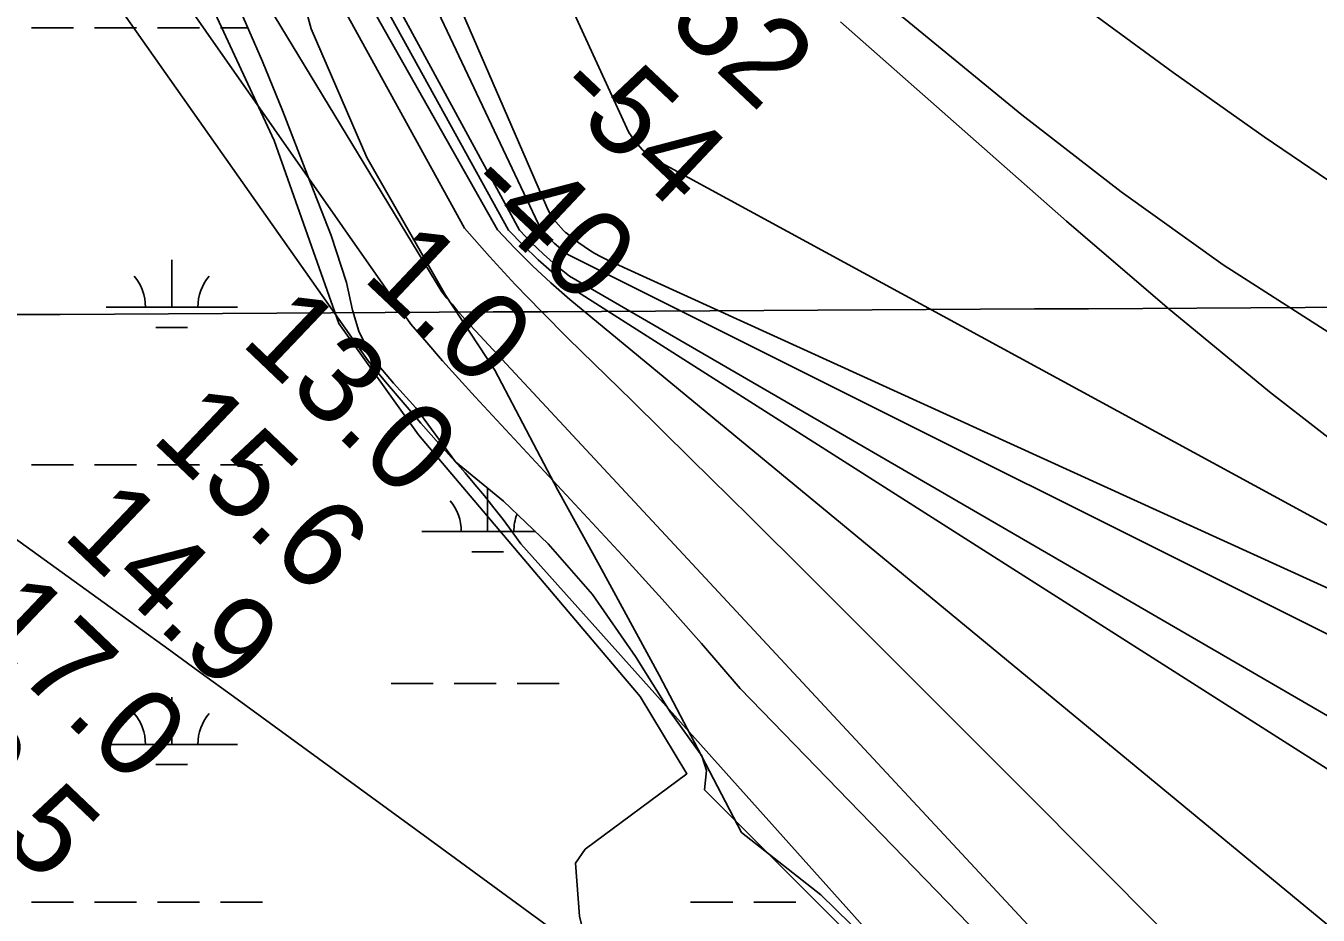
# Model space of a CAD drawing. Extents: x 3477039 to 3515015, y 546746 to 572297.
# Drawn here: x 3502922 to 3503906, y 557837 to 558514 of the extents above; entities that cross this region are included whole.
import ezdxf

# ---------------------------------------------------------------- set-up
doc = ezdxf.new("R2010")
doc.units = 0
for name, color, linetype in [('V-GRID-MAJR', 7, 'Continuous'), ('V-RIVR-EDGE', 7, 'Continuous'), ('V-RIVR-RANG', 7, 'Continuous'), ('V-SITE-VEGE', 7, 'Continuous'), ('V-TOPO-DPTH', 7, 'Continuous'), ('V-TOPO-MAJR', 7, 'Continuous'), ('V-TOPO-MINR', 7, 'Continuous'), ('V-TOPO-WATR', 7, 'Continuous'), ('V-WETL-SWMP', 7, 'Continuous')]:
    doc.layers.add(name, color=color, linetype=linetype)

msp = doc.modelspace()

# ---------------------------------------------------------------- linework, layer by layer
at = {"layer": 'V-GRID-MAJR'}
msp.add_spline([(3481235.517, 558168.281), (3486509.202, 558197.813), (3491782.883, 558228.111), (3497056.56, 558259.177), (3502330.233, 558291.01), (3507603.9, 558323.61), (3512877.563, 558356.976), (3512877.5640000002, 558356.976)], degree=3, dxfattribs=at)
at = {"layer": 'V-RIVR-EDGE'}
msp.add_lwpolyline([(3503124.447838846, 558566.3341208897), (3503139.3208301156, 558511.6676206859), (3503181.701798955, 558413.7095836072), (3503241.475805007, 558309.1049455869), (3503279.1551311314, 558251.9807453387), (3503326.9553353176, 558160.6129010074), (3503358.6314318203, 558103.503545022), (3503404.049641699, 558019.9458369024), (3503436.3156701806, 557958.6327357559), (3503466.7881519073, 557900.3257026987), (3503527.3035014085, 557852.7502616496), (3503594.9767092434, 557786.5469956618)], dxfattribs=at)
at = {"layer": 'V-SITE-VEGE'}
msp.add_lwpolyline([(3503022.4990000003, 558617.54), (3503111.032, 558426.768), (3503160.17, 558287.574), (3503220.985, 558202.897), (3503389.603, 558003.742), (3503425.257, 557944.929), (3503347.92, 557887.657), (3503340.482, 557876.821), (3503343.578, 557836.68), (3503347.025, 557822.051), (3503426.563, 557773.575), (3503595.728, 557614.513), (3503803.322, 557420.6680000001), (3503855.001, 557351.175), (3503920.355, 557270.515)], dxfattribs=at)
at = {"layer": 'V-TOPO-DPTH'}
for points in [[(3502978.4020292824, 559159.973386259), (3503317.9715879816, 558377.8442055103), (3503318.6213941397, 558376.0710261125), (3503320.1325090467, 558372.6172038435), (3503321.9563783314, 558369.3155566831), (3503322.9922455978, 558367.7468347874), (3503325.35720705, 558364.8185205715), (3503331.411538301, 558358.1773661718), (3503332.329999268, 558357.2540540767), (3503332.8199687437, 558356.8257617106), (3503333.325307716, 558356.4141511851), (3503343.041286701, 558348.9144924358), (3503346.9994532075, 558346.0273663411), (3503351.052668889, 558343.289536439), (3503355.2484583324, 558340.775650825), (3503359.5392969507, 558338.4110614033), (3503363.9274829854, 558336.2141910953), (3503368.3497183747, 558334.0905258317), (3503372.823027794, 558332.0766681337), (3503377.330386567, 558330.1360154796), (3504153.827520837, 557976.6224192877)], [(3504153.827520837, 557976.6224192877), (3503377.330386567, 558330.1360154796), (3503372.823027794, 558332.0766681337), (3503368.3497183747, 558334.0905258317), (3503363.9274829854, 558336.2141910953), (3503359.5392969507, 558338.4110614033), (3503355.2484583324, 558340.775650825), (3503351.052668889, 558343.289536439), (3503346.9994532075, 558346.0273663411), (3503343.041286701, 558348.9144924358), (3503333.325307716, 558356.4141511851), (3503332.8199687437, 558356.8257617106), (3503332.329999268, 558357.2540540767), (3503331.411538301, 558358.1773661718), (3503325.35720705, 558364.8185205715), (3503322.9922455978, 558367.7468347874), (3503321.9563783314, 558369.3155566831), (3503320.1325090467, 558372.6172038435), (3503318.6213941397, 558376.0710261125), (3503317.9715879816, 558377.8442055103), (3502978.4020292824, 559159.973386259)], [(3502939.8679048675, 559150.012455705), (3503314.633955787, 558358.3415243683), (3503319.3452284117, 558353.4374725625), (3503324.216918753, 558348.7075334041), (3503329.329235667, 558344.238763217), (3503334.601970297, 558339.9441056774), (3504035.767453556, 557989.842301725)], [(3504035.767453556, 557989.842301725), (3503334.601970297, 558339.9441056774), (3503329.329235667, 558344.238763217), (3503324.216918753, 558348.7075334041), (3503319.3452284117, 558353.4374725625), (3503314.633955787, 558358.3415243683), (3502939.8679048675, 559150.012455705)], [(3506500.9917128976, 557142.1897201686), (3505846.0415604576, 557327.3330270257), (3505806.201830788, 557342.4864726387), (3505200.3662800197, 557623.7619405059), (3505177.8303129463, 557631.8026959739), (3505154.8950803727, 557638.6216890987), (3505131.6936707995, 557644.6261739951), (3505066.426840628, 557659.6569688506), (3505058.859694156, 557661.2329219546), (3505051.258869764, 557662.5952138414), (3505043.6075284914, 557663.6370139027), (3504139.3339014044, 557863.91423004), (3504112.8657043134, 557873.1514193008), (3503335.878605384, 558323.474024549), (3503325.8384784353, 558331.6517366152), (3503316.103803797, 558340.1609786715), (3503306.8273076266, 558349.1675157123), (3503297.8562637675, 558358.5055827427), (3502899.0589204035, 559090.6295439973)], [(3506500.9917128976, 557142.1897201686), (3505846.0415604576, 557327.3330270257), (3505806.201830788, 557342.4864726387), (3505200.3662800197, 557623.7619405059), (3505177.8303129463, 557631.8026959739), (3505154.8950803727, 557638.6216890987), (3505131.6936707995, 557644.6261739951), (3505066.426840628, 557659.6569688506), (3505058.859694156, 557661.2329219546), (3505051.258869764, 557662.5952138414), (3505043.6075284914, 557663.6370139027), (3504139.3339014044, 557863.91423004), (3504112.8657043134, 557873.1514193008), (3503335.878605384, 558323.474024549), (3503325.8384784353, 558331.6517366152), (3503316.103803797, 558340.1609786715), (3503306.8273076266, 558349.1675157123), (3503297.8562637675, 558358.5055827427), (3502899.0589204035, 559090.6295439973)], [(3502877.3325616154, 559071.9138172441), (3503281.0785888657, 558358.6696567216), (3503294.2358403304, 558344.8062490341), (3503307.7470413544, 558331.3117560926), (3503321.789166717, 558318.3706352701), (3503336.185241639, 558305.7984291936), (3503922.4777188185, 557822.0526050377), (3504017.3169510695, 557749.670580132), (3504022.2604125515, 557746.4185599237), (3504027.4254332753, 557743.6616833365), (3504032.922792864, 557741.6475221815), (3504038.641711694, 557740.1285046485), (3505009.8509295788, 557576.683416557), (3505077.2757781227, 557568.4140612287), (3505109.889195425, 557562.9476940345), (3505141.9919009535, 557555.6231754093), (3505173.3285388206, 557545.5114296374), (3505204.1544649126, 557533.5415324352), (3505758.093547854, 557288.6619279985), (3505800.9207375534, 557274.0436217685), (3506506.6249081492, 557092.795981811)], [(3502877.3325616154, 559071.9138172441), (3503281.0785888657, 558358.6696567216), (3503294.2358403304, 558344.8062490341), (3503307.7470413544, 558331.3117560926), (3503321.789166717, 558318.3706352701), (3503336.185241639, 558305.7984291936), (3503922.4777188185, 557822.0526050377), (3504017.3169510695, 557749.670580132), (3504022.2604125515, 557746.4185599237), (3504027.4254332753, 557743.6616833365), (3504032.922792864, 557741.6475221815), (3504038.641711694, 557740.1285046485), (3505009.8509295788, 557576.683416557), (3505077.2757781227, 557568.4140612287), (3505109.889195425, 557562.9476940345), (3505141.9919009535, 557555.6231754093), (3505173.3285388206, 557545.5114296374), (3505204.1544649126, 557533.5415324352), (3505758.093547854, 557288.6619279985), (3505800.9207375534, 557274.0436217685), (3506506.6249081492, 557092.795981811)], [(3506487.116547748, 557044.9481367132), (3505911.749488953, 557174.7192840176), (3505799.6998480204, 557201.8191977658), (3505111.499189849, 557445.6326605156), (3505092.618007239, 557451.2496873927), (3503925.670393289, 557575.3047542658), (3503922.543411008, 557577.3197977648), (3503919.4877013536, 557579.4327129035), (3503916.5389006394, 557581.6924355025), (3503913.6613725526, 557584.0500297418), (3503264.4105947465, 558281.8013012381), (3503263.5039444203, 558282.7496073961), (3503260.845113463, 558285.6511315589), (3503254.4662339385, 558292.8599806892), (3503250.447445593, 558297.4806530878), (3503246.4822081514, 558302.1460570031), (3503242.597297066, 558306.8785581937), (3503238.7659368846, 558311.6557909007), (3502797.8571584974, 559037.4344636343)], [(3502797.8571584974, 559037.4344636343), (3503238.7659368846, 558311.6557909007), (3503242.597297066, 558306.8785581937), (3503246.4822081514, 558302.1460570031), (3503250.447445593, 558297.4806530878), (3503254.4662339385, 558292.8599806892), (3503260.845113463, 558285.6511315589), (3503263.5039444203, 558282.7496073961), (3503264.4105947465, 558281.8013012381), (3503913.6613725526, 557584.0500297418), (3503916.5389006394, 557581.6924355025), (3503919.4877013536, 557579.4327129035), (3503922.543411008, 557577.3197977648), (3503925.670393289, 557575.3047542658), (3505092.618007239, 557451.2496873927), (3505111.499189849, 557445.6326605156), (3505799.6998480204, 557201.8191977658), (3505911.749488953, 557174.7192840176), (3506487.116547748, 557044.9481367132)], [(3504744.067754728, 556796.226428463), (3503871.0664041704, 557487.2535929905), (3503866.8981704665, 557490.2927970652), (3503862.748356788, 557493.3567168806), (3503858.6261731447, 557496.4577103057), (3503854.522409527, 557499.5834194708), (3503298.8353841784, 558119.7695051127), (3503292.216602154, 558129.1103406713), (3503285.3758662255, 558138.2898731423), (3503278.3871610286, 558147.3618702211), (3503271.2038642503, 558156.2827861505), (3503263.9093715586, 558165.1100176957), (3503256.4480849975, 558173.7967226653), (3503248.875602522, 558182.3897432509), (3503236.5011181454, 558196.1651733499), (3503222.778606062, 558211.6785519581), (3503209.2169127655, 558227.3291431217), (3503195.896447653, 558243.185553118), (3503182.736801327, 558259.1791756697), (3502726.2973216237, 558906.5709063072)]]:
    msp.add_lwpolyline(points, dxfattribs=at)
at = {"layer": 'V-TOPO-MAJR'}
msp.add_lwpolyline([(3503024.972215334, 559208.2330596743), (3503380.9675227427, 558432.7566262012), (3503385.992040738, 558425.930649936), (3503391.552103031, 558419.6481297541), (3503397.9154817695, 558414.1807936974), (3504166.708622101, 557996.189345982), (3504176.3995601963, 557990.1043889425), (3504186.1832951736, 557984.1768214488), (3504196.1062254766, 557978.485338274), (3504206.121952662, 557972.9512446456), (3505160.1291420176, 557777.863512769), (3505197.6312276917, 557764.9533514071), (3505235.0811225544, 557751.8949322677), (3505272.4527312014, 557738.6141264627), (3505309.7721490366, 557725.18506288), (3505493.4171094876, 557658.4848615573), (3505531.3089105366, 557644.5280876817), (3505569.1141038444, 557630.3436201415), (3505606.789385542, 557615.8176121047), (3505792.764111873, 557537.3841303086), (3505808.850715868, 557529.9634552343), (3505853.5234596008, 557509.252708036), (3506497.3996902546, 557279.1968156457)], dxfattribs=at)
at = {"layer": 'V-TOPO-MINR'}
for points in [[(3502978.4020292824, 559159.973386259), (3503317.9715879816, 558377.8442055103), (3503318.6213941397, 558376.0710261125), (3503320.1325090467, 558372.6172038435), (3503321.9563783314, 558369.3155566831), (3503322.9922455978, 558367.7468347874), (3503325.35720705, 558364.8185205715), (3503331.411538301, 558358.1773661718), (3503332.329999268, 558357.2540540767), (3503332.8199687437, 558356.8257617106), (3503333.325307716, 558356.4141511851), (3503343.041286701, 558348.9144924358), (3503346.9994532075, 558346.0273663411), (3503351.052668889, 558343.289536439), (3503355.2484583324, 558340.775650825), (3503359.5392969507, 558338.4110614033), (3503363.9274829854, 558336.2141910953), (3503368.3497183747, 558334.0905258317), (3503372.823027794, 558332.0766681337), (3503377.330386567, 558330.1360154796), (3504153.827520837, 557976.6224192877)], [(3502939.8679048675, 559150.012455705), (3503314.633955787, 558358.3415243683), (3503319.3452284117, 558353.4374725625), (3503324.216918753, 558348.7075334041), (3503329.329235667, 558344.238763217), (3503334.601970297, 558339.9441056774), (3504035.767453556, 557989.842301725)], [(3502899.0589204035, 559090.6295439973), (3503297.8562637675, 558358.5055827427), (3503306.8273076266, 558349.1675157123), (3503316.103803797, 558340.1609786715), (3503325.8384784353, 558331.6517366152), (3503335.878605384, 558323.474024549), (3504112.8657043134, 557873.1514193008), (3504139.3339014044, 557863.91423004), (3505043.6075284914, 557663.6370139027), (3505051.258869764, 557662.5952138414), (3505058.859694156, 557661.2329219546), (3505066.426840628, 557659.6569688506), (3505131.6936707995, 557644.6261739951), (3505154.8950803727, 557638.6216890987), (3505177.8303129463, 557631.8026959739), (3505200.3662800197, 557623.7619405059), (3505806.201830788, 557342.4864726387), (3505846.0415604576, 557327.3330270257), (3506500.9917128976, 557142.1897201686)], [(3502877.3325616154, 559071.9138172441), (3503281.0785888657, 558358.6696567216), (3503294.2358403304, 558344.8062490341), (3503307.7470413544, 558331.3117560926), (3503321.789166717, 558318.3706352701), (3503336.185241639, 558305.7984291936), (3503922.4777188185, 557822.0526050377), (3504017.3169510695, 557749.670580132), (3504022.2604125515, 557746.4185599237), (3504027.4254332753, 557743.6616833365), (3504032.922792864, 557741.6475221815), (3504038.641711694, 557740.1285046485), (3505009.8509295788, 557576.683416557), (3505077.2757781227, 557568.4140612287), (3505109.889195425, 557562.9476940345), (3505141.9919009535, 557555.6231754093), (3505173.3285388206, 557545.5114296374), (3505204.1544649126, 557533.5415324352), (3505758.093547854, 557288.6619279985), (3505800.9207375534, 557274.0436217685), (3506506.6249081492, 557092.795981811)], [(3502896.7246845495, 559069.8947850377), (3503289.4675175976, 558358.5877029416), (3503300.5684057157, 558347.0325909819), (3503312.047274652, 558335.8877283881), (3503324.093114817, 558325.3582398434), (3503336.516935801, 558315.2390006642), (3504080.194761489, 557842.2344729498)], [(3502885.574586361, 559032.2648720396), (3503256.029331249, 558359.9651992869), (3503275.0876257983, 558338.4401212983), (3503294.50142198, 558317.2491547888), (3503314.44847061, 558296.5593554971), (3503334.7510208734, 558276.2036676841), (3503383.506319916, 558228.5501828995), (3503428.3738434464, 558184.5381414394), (3503473.135099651, 558140.418674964), (3503517.736954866, 558096.1380709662), (3503562.232542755, 558051.750041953), (3503681.150773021, 557932.6906730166), (3503947.5712327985, 557665.0149535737)], [(3502748.547933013, 558953.4338774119), (3503215.173867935, 558287.0512767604), (3503227.170000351, 558273.0041499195), (3503239.30070112, 558259.0759617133), (3503251.633254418, 558245.3261814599), (3503264.1003760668, 558231.6953398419), (3503376.106151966, 558111.0138528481), (3503406.474537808, 558077.7002551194), (3503436.4381097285, 558044.0328180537), (3503465.794460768, 558009.8346219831), (3503904.9682634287, 557557.2924203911), (3503918.990424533, 557547.0877411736)], [(3502726.2973216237, 558906.5709063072), (3503182.736801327, 558259.1791756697), (3503195.896447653, 558243.185553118), (3503209.2169127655, 558227.3291431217), (3503222.778606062, 558211.6785519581), (3503236.5011181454, 558196.1651733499), (3503248.875602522, 558182.3897432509), (3503256.4480849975, 558173.7967226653), (3503263.9093715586, 558165.1100176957), (3503271.2038642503, 558156.2827861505), (3503278.3871610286, 558147.3618702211), (3503285.3758662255, 558138.2898731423), (3503292.216602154, 558129.1103406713), (3503298.8353841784, 558119.7695051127), (3503854.522409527, 557499.5834194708), (3503858.6261731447, 557496.4577103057), (3503862.748356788, 557493.3567168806), (3503866.8981704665, 557490.2927970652), (3503871.0664041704, 557487.2535929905), (3504744.067754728, 556796.226428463)], [(3503540.5504949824, 558560.9521361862), (3503680.2642951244, 558446.305969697), (3503755.8484010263, 558387.7149967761), (3503833.4090288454, 558332.0453846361), (3503913.9344395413, 558280.7578136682)], [(3503727.0716388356, 558528.5346398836), (3503795.524550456, 558478.4386415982), (3503864.712219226, 558429.4049195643), (3503935.0020237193, 558381.9646119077)], [(3503542.242840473, 558517.0564668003), (3503714.2304391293, 558365.371278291), (3503790.919319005, 558299.680522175), (3503868.8222791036, 558235.5077649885), (3503948.5463595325, 558173.6120061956)], [(3502890.0612302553, 558140.794720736), (3502981.6453401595, 558074.9051740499), (3503006.2867480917, 558057.1426544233), (3503030.9062998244, 558039.3499511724), (3503055.493067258, 558021.5119724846), (3503080.057978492, 558003.6438101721), (3503228.224452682, 557895.6610519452), (3503326.7440995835, 557823.6267008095), (3503425.1142709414, 557751.3894584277), (3503523.2602289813, 557678.8478791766), (3503621.2567114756, 557606.103408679), (3503804.322659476, 557469.7701771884), (3503818.6868542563, 557459.0398214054), (3503833.029816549, 557448.2812461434), (3503847.3409301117, 557437.4803416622), (3504721.0607483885, 556685.1986379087)]]:
    msp.add_lwpolyline(points, dxfattribs=at)
at = {"layer": 'V-TOPO-WATR'}
msp.add_lwpolyline([(3502797.8571584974, 559037.4344636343), (3503238.7659368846, 558311.6557909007), (3503242.597297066, 558306.8785581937), (3503246.4822081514, 558302.1460570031), (3503250.447445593, 558297.4806530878), (3503254.4662339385, 558292.8599806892), (3503260.845113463, 558285.6511315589), (3503263.5039444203, 558282.7496073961), (3503264.4105947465, 558281.8013012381), (3503913.6613725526, 557584.0500297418), (3503916.5389006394, 557581.6924355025), (3503919.4877013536, 557579.4327129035), (3503922.543411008, 557577.3197977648), (3503925.670393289, 557575.3047542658), (3505092.618007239, 557451.2496873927), (3505111.499189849, 557445.6326605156), (3505799.6998480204, 557201.8191977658), (3505911.749488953, 557174.7192840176), (3506487.116547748, 557044.9481367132)], dxfattribs=at)
at = {"layer": 'V-WETL-SWMP'}
for p, q in [((3502926.2066767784, 558512.5690334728), (3502958.2066767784, 558512.5690334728)), ((3502974.2066767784, 558512.5690334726), (3503006.2066767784, 558512.5690334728)), ((3503022.2066767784, 558512.5690334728), (3503054.2066767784, 558512.5690334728)), ((3503070.2066767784, 558512.5690334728), (3503090.9107478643, 558512.5690334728)), ((3503033.0506767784, 558299.9650334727), (3503033.0506767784, 558335.965033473)), ((3502983.050676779, 558299.9650334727), (3503083.0506767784, 558299.9650334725)), ((3503021.0506767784, 558284.5340334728), (3503045.050676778, 558284.534033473)), ((3502926.2066767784, 558179.8940334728), (3502958.2066767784, 558179.8940334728)), ((3502974.2066767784, 558179.8940334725), (3503006.2066767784, 558179.8940334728)), ((3503022.2066767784, 558179.8940334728), (3503054.2066767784, 558179.8940334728)), ((3503070.2066767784, 558179.8940334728), (3503102.2066767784, 558179.8940334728)), ((3503273.5226767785, 558129.1520334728), (3503273.5226767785, 558162.2606643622)), ((3503223.5226767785, 558129.1520334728), (3503309.8805618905, 558129.1520334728)), ((3503261.5226767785, 558113.7210334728), (3503285.522676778, 558113.721033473)), ((3503200.114676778, 558013.7200334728), (3503232.1146767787, 558013.7200334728)), ((3503248.114676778, 558013.720033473), (3503280.114676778, 558013.7200334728)), ((3503296.114676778, 558013.720033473), (3503328.114676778, 558013.7200334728)), ((3503033.0506767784, 557967.2900334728), (3503033.0506767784, 558003.290033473)), ((3502983.050676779, 557967.2900334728), (3503083.0506767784, 557967.2900334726)), ((3503021.0506767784, 557951.8590334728), (3503045.050676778, 557951.8590334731)), ((3502926.2066767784, 557847.2190334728), (3502958.2066767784, 557847.2190334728)), ((3502974.2066767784, 557847.2190334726), (3503006.2066767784, 557847.2190334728)), ((3503022.2066767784, 557847.2190334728), (3503054.2066767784, 557847.2190334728)), ((3503070.2066767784, 557847.2190334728), (3503102.2066767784, 557847.2190334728)), ((3503428.114676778, 557847.2190334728), (3503460.114676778, 557847.2190334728)), ((3503476.114676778, 557847.2190334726), (3503508.114676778, 557847.2190334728)), ((3503524.114676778, 557847.2190334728), (3503524.280660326, 557847.2190334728))]:
    msp.add_line(p, q, dxfattribs=at)
msp.add_lwpolyline([(3503071.065, 558558.509), (3503102.051, 558486.781), (3503117.5270000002, 558449.687), (3503136.523, 558400.252), (3503154.34, 558354.5210000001), (3503166.145, 558318.707), (3503170.7770000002, 558297.7440000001), (3503175.4760000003, 558281.697), (3503185.041, 558261.8960000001), (3503201.981, 558241.995), (3503218.938, 558223.322), (3503249.114, 558182.34), (3503285.586, 558152.337), (3503319.5670000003, 558119.908), (3503353.464, 558081.334), (3503386.015, 558034.172), (3503412.486, 557992.011), (3503436.617, 557958.488), (3503440.154, 557947.375), (3503438.723, 557932.642), (3503546.072, 557825.462), (3503696.174, 557693.621), (3503800.5130000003, 557587.416), (3503939.632, 557484.873)], dxfattribs=at)
for centre, radius, start, end in [((3502977.8077406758, 558300.4398366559), 35.24628790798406, 359.2281799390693, 40.771838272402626), ((3503088.2936128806, 558300.4398366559), 35.24628790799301, 139.2281769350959, 180.77183526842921), ((3503218.279740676, 558129.6268366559), 35.24628790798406, 359.2281799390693, 40.771838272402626), ((3503328.7656128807, 558129.6268366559), 35.24628790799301, 158.65137088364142, 180.77183526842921), ((3502977.8077406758, 557967.7648366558), 35.24628790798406, 359.2281799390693, 40.771838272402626), ((3503088.2936128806, 557967.7648366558), 35.24628790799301, 139.2281769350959, 180.77183526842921)]:
    msp.add_arc(centre, radius, start, end, dxfattribs=at)

# ---------------------------------------------------------------- texts
at = {"layer": 'V-RIVR-RANG'}
for s, height, rotation, p in [('-52', 67.00000000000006, 316.66375, (3503387.3836906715, 558535.9434257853)), ('-54', 67.00000000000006, 316.66375, (3503320.6871183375, 558461.3881369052)), ('-40', 67.00000000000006, 316.66375, (3503252.6465465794, 558388.1000318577)), ('1.0', 67.00000000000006, 316.66375, (3503177.1245494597, 558321.871951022)), ('13.0', 67, 316.3783257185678, (3503084.4382900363, 558272.6716555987)), ('15.6', 67, 316.3783257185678, (3503016.3951015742, 558199.3797365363)), ('14.9', 67, 316.3783257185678, (3502948.732818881, 558125.7238579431)), ('17.0', 67, 316.3783257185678, (3502878.0162900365, 558054.9796555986)), ('19.5', 67, 316.3783257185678, (3502811.308771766, 557980.4138781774))]:
    msp.add_text(s, height=height, rotation=rotation, dxfattribs=at).set_placement(p)

doc.saveas('drawing.dxf')
